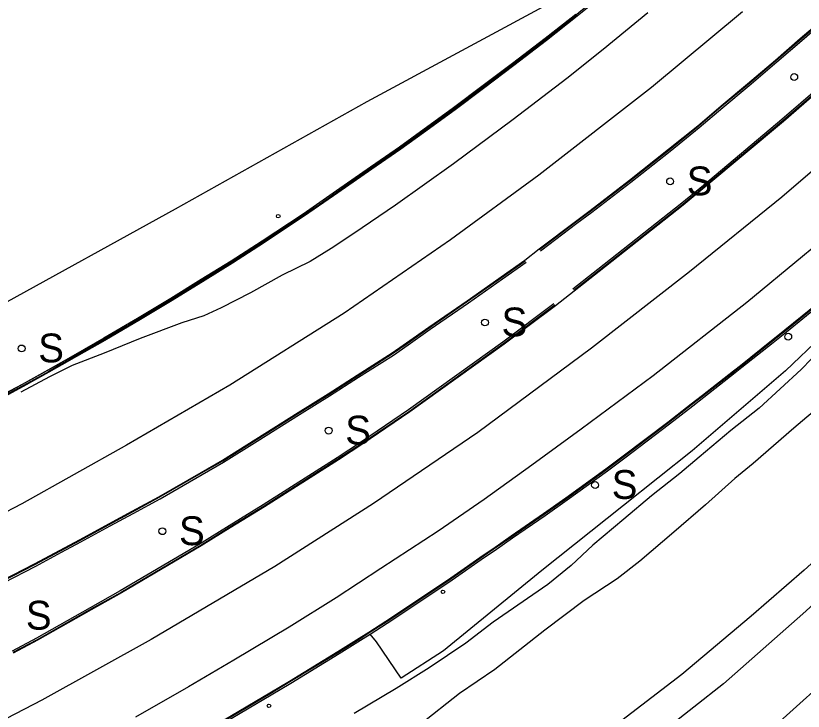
# Model space of a CAD drawing. Extents: x 368532 to 392481, y 10654822 to 10676899.
# Drawn here: x 389127.2 to 389291.1, y 10655798.6 to 10655943.5 of the extents above; entities that cross this region are included whole.
import ezdxf

# ---------------------------------------------------------------- set-up
doc = ezdxf.new("R2010")
doc.units = 0
for name, color, linetype in [('p_dtm obscured area', 7, 'Continuous'), ('p_railroad rr control', 7, 'Continuous'), ('p_road - paved curb', 7, 'Continuous'), ('p_road bridge end', 7, 'Continuous'), ('p_road dirt road', 7, 'Continuous'), ('p_road guard rails', 7, 'Continuous'), ('p_road paint stripe', 7, 'Continuous'), ('p_structure fence', 7, 'Continuous'), ('p_structure sign', 7, 'Continuous'), ('p_structure unidentified', 7, 'Continuous')]:
    doc.layers.add(name, color=color, linetype=linetype)

msp = doc.modelspace()

# ---------------------------------------------------------------- linework, layer by layer
at = {"layer": 'p_dtm obscured area'}
for points in [[(389398.39, 10655929.9), (389387.79, 10655914.44), (389352.45, 10655877.19), (389318.4, 10655843.73), (389291.04, 10655818.93), (389274.52, 10655804.37), (389255.97, 10655789.79), (389232.34, 10655771.27), (389216.7, 10655760.53), (389195.11, 10655746.64), (389172.75, 10655732.92), (389148.89, 10655719.58), (389132.11, 10655710.56), (389115.04, 10655702.06), (389101.88, 10655696.1), (389096.73, 10655693.74), (389084.08, 10655688.47), (389073.36, 10655684.06), (389066.96, 10655681.45)], [(389072.66, 10655665.91), (389100.05, 10655678.44), (389117.8, 10655686.5), (389163.15, 10655711.35), (389173.15, 10655718.04), (389189.36, 10655728.65), (389225.55, 10655751.08), (389239.35, 10655758.87), (389253.93, 10655769.8), (389279.27, 10655790.27), (389304.92, 10655813.27), (389338.05, 10655843.75), (389363.71, 10655870.12), (389384.2, 10655891.56), (389401.78, 10655910.19)]]:
    msp.add_lwpolyline(points, dxfattribs=at)
at = {"layer": 'p_railroad rr control'}
msp.add_lwpolyline([(389397.66, 10655936.32), (389382.61, 10655919.52), (389362.55, 10655898.28), (389336.74, 10655871.07), (389319.9, 10655854.34), (389304.04, 10655839.55), (389291.32, 10655828.02), (389280.25, 10655818.42), (389265.81, 10655806.28), (389251.24, 10655795.14), (389230.34, 10655779.25), (389207.01, 10655762.28), (389192.03, 10655752.79), (389173.82, 10655741.7), (389153.38, 10655729.97), (389137.39, 10655720.96), (389117.28, 10655710.61), (389107.76, 10655705.86), (389092.83, 10655699.33), (389076.78, 10655692.38), (389065.55, 10655687.8)], dxfattribs=at)
at = {"layer": 'p_road - paved curb'}
for p, q in [((389248.55, 10655947.03), (389244.05, 10655943.34)), ((389243.74, 10655943.73), (389237.36, 10655938.69)), ((389243.96, 10655943.46), (389237.58, 10655938.42)), ((389244.05, 10655943.34), (389237.67, 10655938.3)), ((389290.5, 10655938.69), (389295.99, 10655943.45)), ((389290.6, 10655938.58), (389296.09, 10655943.34)), ((389290.83, 10655938.31), (389296.32, 10655943.07)), ((389237.36, 10655938.69), (389230.58, 10655933.5)), ((389237.58, 10655938.42), (389230.79, 10655933.22)), ((389237.67, 10655938.3), (389230.88, 10655933.1)), ((389285.32, 10655934.22), (389290.5, 10655938.69)), ((389285.42, 10655934.11), (389290.6, 10655938.58)), ((389285.65, 10655933.84), (389290.83, 10655938.31)), ((389230.58, 10655933.5), (389224.23, 10655928.71)), ((389230.79, 10655933.22), (389224.44, 10655928.43)), ((389230.88, 10655933.1), (389224.53, 10655928.31)), ((389279.53, 10655929.31), (389285.32, 10655934.22)), ((389279.63, 10655929.2), (389285.42, 10655934.11)), ((389279.85, 10655928.93), (389285.65, 10655933.84)), ((389224.23, 10655928.71), (389218.33, 10655924.26)), ((389224.44, 10655928.43), (389218.54, 10655923.98)), ((389224.53, 10655928.31), (389218.63, 10655923.86)), ((389274.03, 10655924.72), (389279.53, 10655929.31)), ((389274.13, 10655924.61), (389279.63, 10655929.2)), ((389274.35, 10655924.34), (389279.85, 10655928.93)), ((389294.09, 10655928.24), (389286.66, 10655921.82)), ((389294.32, 10655927.97), (389286.88, 10655921.55)), ((389294.42, 10655927.86), (389286.98, 10655921.44)), ((389269.15, 10655920.56), (389274.03, 10655924.72)), ((389269.25, 10655920.44), (389274.13, 10655924.61)), ((389218.33, 10655924.26), (389212.22, 10655919.82)), ((389218.54, 10655923.98), (389212.42, 10655919.54)), ((389218.63, 10655923.86), (389212.51, 10655919.42)), ((389269.47, 10655920.18), (389274.35, 10655924.34)), ((389286.66, 10655921.82), (389270.34, 10655908.14)), ((389286.88, 10655921.55), (389270.56, 10655907.88)), ((389286.98, 10655921.44), (389270.66, 10655907.76)), ((389212.22, 10655919.82), (389207.05, 10655916.09)), ((389212.42, 10655919.54), (389207.25, 10655915.8)), ((389263.08, 10655915.66), (389269.15, 10655920.56)), ((389263.17, 10655915.54), (389269.25, 10655920.44)), ((389263.39, 10655915.27), (389269.47, 10655920.18)), ((389212.51, 10655919.42), (389207.34, 10655915.68)), ((389207.05, 10655916.09), (389201.04, 10655911.92)), ((389207.25, 10655915.8), (389201.24, 10655911.63)), ((389207.34, 10655915.68), (389201.33, 10655911.51)), ((389254.94, 10655909.2), (389263.08, 10655915.66)), ((389255.03, 10655909.08), (389263.17, 10655915.54)), ((389255.25, 10655908.81), (389263.39, 10655915.27)), ((389201.04, 10655911.92), (389193.94, 10655906.97)), ((389201.24, 10655911.63), (389194.13, 10655906.68)), ((389201.33, 10655911.51), (389194.22, 10655906.56)), ((389246.78, 10655902.92), (389254.94, 10655909.2)), ((389246.87, 10655902.8), (389255.03, 10655909.08)), ((389247.08, 10655902.52), (389255.25, 10655908.81)), ((389270.34, 10655908.14), (389265.82, 10655904.42)), ((389193.94, 10655906.97), (389186.98, 10655902.17)), ((389194.13, 10655906.68), (389187.18, 10655901.88)), ((389194.22, 10655906.56), (389187.26, 10655901.76)), ((389270.56, 10655907.88), (389266.04, 10655904.15)), ((389270.66, 10655907.76), (389266.13, 10655904.03)), ((389265.82, 10655904.42), (389248.34, 10655890.61)), ((389266.04, 10655904.15), (389248.56, 10655890.34)), ((389266.13, 10655904.03), (389248.65, 10655890.22)), ((389186.98, 10655902.17), (389178.49, 10655896.55)), ((389187.18, 10655901.88), (389178.68, 10655896.26)), ((389187.26, 10655901.76), (389178.76, 10655896.13)), ((389243.69, 10655900.63), (389246.78, 10655902.92)), ((389243.78, 10655900.51), (389246.87, 10655902.8)), ((389243.99, 10655900.23), (389247.08, 10655902.52)), ((389236.13, 10655894.9), (389243.69, 10655900.63)), ((389236.22, 10655894.78), (389243.78, 10655900.51)), ((389236.43, 10655894.5), (389243.99, 10655900.23)), ((389178.49, 10655896.55), (389172, 10655892.34)), ((389178.68, 10655896.26), (389172.19, 10655892.05)), ((389178.76, 10655896.13), (389172.27, 10655891.92)), ((389233.15, 10655892.53), (389236.13, 10655894.9)), ((389172, 10655892.34), (389165.76, 10655888.51)), ((389172.19, 10655892.05), (389165.94, 10655888.21)), ((389172.27, 10655891.92), (389166.02, 10655888.08)), ((389228.22, 10655889.07), (389233.15, 10655892.53)), ((389228.31, 10655888.95), (389233.24, 10655892.41)), ((389228.51, 10655888.66), (389233.44, 10655892.12)), ((389248.34, 10655890.61), (389243.12, 10655886.51)), ((389248.56, 10655890.34), (389243.34, 10655886.24)), ((389248.65, 10655890.22), (389243.43, 10655886.12)), ((389165.76, 10655888.51), (389159.46, 10655884.59)), ((389221.16, 10655884.11), (389228.22, 10655889.07)), ((389221.25, 10655883.99), (389228.31, 10655888.95)), ((389221.45, 10655883.7), (389228.51, 10655888.66)), ((389165.94, 10655888.21), (389159.64, 10655884.29)), ((389166.02, 10655888.08), (389159.72, 10655884.16)), ((389243.43, 10655886.12), (389239.52, 10655883.06)), ((389159.46, 10655884.59), (389152.54, 10655880.44)), ((389159.64, 10655884.29), (389152.72, 10655880.14)), ((389159.72, 10655884.16), (389152.8, 10655880.01)), ((389213.17, 10655878.58), (389221.16, 10655884.11)), ((389213.26, 10655878.46), (389221.25, 10655883.99)), ((389213.46, 10655878.17), (389221.45, 10655883.7)), ((389287.3, 10655878.06), (389294.13, 10655883.6)), ((389287.39, 10655877.94), (389294.22, 10655883.48)), ((389239.22, 10655883.46), (389228.57, 10655875.48)), ((389239.43, 10655883.18), (389228.78, 10655875.2)), ((389239.52, 10655883.06), (389228.87, 10655875.08)), ((389287.61, 10655877.67), (389294.45, 10655883.21)), ((389152.54, 10655880.44), (389145.49, 10655876.29)), ((389152.72, 10655880.14), (389145.66, 10655875.99)), ((389152.8, 10655880.01), (389145.74, 10655875.86)), ((389208.54, 10655875.36), (389213.17, 10655878.58)), ((389208.63, 10655875.24), (389213.26, 10655878.46)), ((389208.83, 10655874.95), (389213.46, 10655878.17)), ((389284.54, 10655875.84), (389287.3, 10655878.06)), ((389284.63, 10655875.72), (389287.39, 10655877.94)), ((389284.85, 10655875.45), (389287.61, 10655877.67)), ((389145.49, 10655876.29), (389139.59, 10655872.93)), ((389145.66, 10655875.99), (389139.77, 10655872.63)), ((389145.74, 10655875.86), (389139.84, 10655872.5)), ((389205.53, 10655873.23), (389208.54, 10655875.36)), ((389228.57, 10655875.48), (389208.91, 10655861.37)), ((389278.05, 10655870.64), (389284.54, 10655875.84)), ((389278.14, 10655870.52), (389284.63, 10655875.72)), ((389278.36, 10655870.25), (389284.85, 10655875.45)), ((389205.61, 10655873.11), (389208.63, 10655875.24)), ((389205.81, 10655872.81), (389208.83, 10655874.95)), ((389228.78, 10655875.2), (389209.11, 10655861.08)), ((389228.87, 10655875.08), (389209.2, 10655860.96)), ((389139.59, 10655872.93), (389136.52, 10655871.19)), ((389139.77, 10655872.63), (389136.7, 10655870.89)), ((389139.84, 10655872.5), (389136.77, 10655870.76)), ((389198.28, 10655868.62), (389205.53, 10655873.23)), ((389198.36, 10655868.49), (389205.61, 10655873.11)), ((389198.55, 10655868.2), (389205.81, 10655872.81)), ((389136.52, 10655871.19), (389133.82, 10655869.65)), ((389136.7, 10655870.89), (389134, 10655869.34)), ((389136.77, 10655870.76), (389134.07, 10655869.21)), ((389276.62, 10655869.53), (389278.05, 10655870.64)), ((389276.71, 10655869.41), (389278.14, 10655870.52)), ((389133.82, 10655869.65), (389128.49, 10655866.67)), ((389134, 10655869.34), (389128.66, 10655866.36)), ((389134.07, 10655869.21), (389128.73, 10655866.23)), ((389270.13, 10655864.42), (389276.62, 10655869.53)), ((389270.22, 10655864.3), (389276.71, 10655869.41)), ((389270.44, 10655864.03), (389276.93, 10655869.14)), ((389276.93, 10655869.14), (389278.36, 10655870.25)), ((389192.24, 10655864.75), (389198.28, 10655868.62)), ((389192.32, 10655864.62), (389198.36, 10655868.49)), ((389192.51, 10655864.33), (389198.55, 10655868.2)), ((389128.49, 10655866.67), (389120.4, 10655862.37)), ((389128.66, 10655866.36), (389120.56, 10655862.06)), ((389128.73, 10655866.23), (389120.63, 10655861.93)), ((389185.95, 10655860.82), (389192.24, 10655864.75)), ((389186.03, 10655860.69), (389192.32, 10655864.62)), ((389186.22, 10655860.4), (389192.51, 10655864.33)), ((389267.79, 10655862.61), (389270.13, 10655864.42)), ((389267.88, 10655862.49), (389270.22, 10655864.3)), ((389268.1, 10655862.21), (389270.44, 10655864.03)), ((389262.95, 10655858.85), (389267.79, 10655862.61)), ((389263.04, 10655858.73), (389267.88, 10655862.49)), ((389263.25, 10655858.45), (389268.1, 10655862.21)), ((389177.14, 10655855.31), (389185.95, 10655860.82)), ((389177.22, 10655855.18), (389186.03, 10655860.69)), ((389208.91, 10655861.37), (389199.14, 10655854.76)), ((389209.11, 10655861.08), (389199.34, 10655854.46)), ((389209.2, 10655860.96), (389199.42, 10655854.34)), ((389177.41, 10655854.89), (389186.22, 10655860.4)), ((389253.65, 10655851.81), (389262.95, 10655858.85)), ((389253.74, 10655851.69), (389263.04, 10655858.73)), ((389253.95, 10655851.41), (389263.25, 10655858.45)), ((389170.18, 10655850.93), (389177.14, 10655855.31)), ((389170.26, 10655850.8), (389177.22, 10655855.18)), ((389170.44, 10655850.5), (389177.41, 10655854.89)), ((389199.14, 10655854.76), (389194.06, 10655851.4)), ((389199.34, 10655854.46), (389194.25, 10655851.11)), ((389199.42, 10655854.34), (389194.33, 10655850.98)), ((389165.74, 10655848.38), (389170.18, 10655850.93)), ((389165.81, 10655848.25), (389170.26, 10655850.8)), ((389194.06, 10655851.4), (389178.7, 10655841.61)), ((389194.25, 10655851.11), (389178.88, 10655841.32)), ((389194.33, 10655850.98), (389178.96, 10655841.19)), ((389250.04, 10655849.11), (389253.65, 10655851.81)), ((389250.13, 10655848.99), (389253.74, 10655851.69)), ((389250.34, 10655848.71), (389253.95, 10655851.41)), ((389165.99, 10655847.95), (389170.44, 10655850.5)), ((389241.71, 10655843.06), (389250.04, 10655849.11)), ((389156.96, 10655843.31), (389165.74, 10655848.38)), ((389157.03, 10655843.18), (389165.81, 10655848.25)), ((389157.2, 10655842.87), (389165.99, 10655847.95)), ((389241.8, 10655842.94), (389250.13, 10655848.99)), ((389242, 10655842.65), (389250.34, 10655848.71)), ((389151.4, 10655840.28), (389156.96, 10655843.31)), ((389151.47, 10655840.15), (389157.03, 10655843.18)), ((389151.64, 10655839.84), (389157.2, 10655842.87)), ((389237.07, 10655839.8), (389241.71, 10655843.06)), ((389237.16, 10655839.68), (389241.8, 10655842.94)), ((389237.36, 10655839.39), (389242, 10655842.65)), ((389178.7, 10655841.61), (389171.57, 10655837.25)), ((389178.88, 10655841.32), (389171.75, 10655836.95)), ((389178.96, 10655841.19), (389171.83, 10655836.82)), ((389146.57, 10655837.66), (389151.4, 10655840.28)), ((389146.64, 10655837.53), (389151.47, 10655840.15)), ((389146.81, 10655837.22), (389151.64, 10655839.84)), ((389230.33, 10655835.14), (389237.07, 10655839.8)), ((389230.42, 10655835.02), (389237.16, 10655839.68)), ((389230.61, 10655834.73), (389237.36, 10655839.39)), ((389140.47, 10655834.33), (389146.57, 10655837.66)), ((389140.54, 10655834.2), (389146.64, 10655837.53)), ((389140.71, 10655833.89), (389146.81, 10655837.22)), ((389171.57, 10655837.25), (389165.53, 10655833.48)), ((389171.75, 10655836.95), (389165.71, 10655833.18)), ((389171.83, 10655836.82), (389165.79, 10655833.05)), ((389136.44, 10655832.17), (389140.47, 10655834.33)), ((389226.49, 10655832.47), (389230.33, 10655835.14)), ((389226.57, 10655832.35), (389230.42, 10655835.02)), ((389226.77, 10655832.06), (389230.61, 10655834.73)), ((389136.51, 10655832.04), (389140.54, 10655834.2)), ((389136.68, 10655831.73), (389140.71, 10655833.89)), ((389165.53, 10655833.48), (389148.92, 10655823.69)), ((389165.71, 10655833.18), (389149.1, 10655823.39)), ((389165.79, 10655833.05), (389149.17, 10655823.26)), ((389131.1, 10655829.3), (389136.44, 10655832.17)), ((389131.17, 10655829.17), (389136.51, 10655832.04)), ((389131.33, 10655828.86), (389136.68, 10655831.73)), ((389217.72, 10655826.39), (389224.49, 10655831.11)), ((389224.49, 10655831.11), (389226.49, 10655832.47)), ((389224.58, 10655830.99), (389226.57, 10655832.35)), ((389224.77, 10655830.7), (389226.77, 10655832.06)), ((389217.8, 10655826.27), (389224.58, 10655830.99)), ((389218, 10655825.98), (389224.77, 10655830.7)), ((389124.36, 10655825.84), (389131.1, 10655829.3)), ((389124.43, 10655825.71), (389131.17, 10655829.17)), ((389124.59, 10655825.4), (389131.33, 10655828.86)), ((389214.33, 10655824.11), (389217.72, 10655826.39)), ((389214.41, 10655823.99), (389217.8, 10655826.27)), ((389214.61, 10655823.69), (389218, 10655825.98)), ((389148.92, 10655823.69), (389142.64, 10655820.18)), ((389149.1, 10655823.39), (389142.82, 10655819.87)), ((389149.17, 10655823.26), (389142.89, 10655819.74)), ((389204.2, 10655817.37), (389214.33, 10655824.11)), ((389204.28, 10655817.24), (389214.41, 10655823.99)), ((389204.47, 10655816.95), (389214.61, 10655823.69)), ((389142.64, 10655820.18), (389131.46, 10655813.84)), ((389142.82, 10655819.87), (389131.63, 10655813.53)), ((389142.89, 10655819.74), (389131.7, 10655813.4)), ((389200.69, 10655815.13), (389204.2, 10655817.37)), ((389200.77, 10655815), (389204.28, 10655817.24)), ((389200.96, 10655814.71), (389204.47, 10655816.95)), ((389198.69, 10655813.87), (389200.69, 10655815.13)), ((389198.77, 10655813.74), (389200.77, 10655815)), ((389198.96, 10655813.45), (389200.96, 10655814.71)), ((389131.46, 10655813.84), (389126.43, 10655811.17)), ((389131.63, 10655813.53), (389126.59, 10655810.86)), ((389131.7, 10655813.4), (389126.66, 10655810.73)), ((389194.25, 10655811.08), (389198.69, 10655813.87)), ((389194.33, 10655810.95), (389198.77, 10655813.74)), ((389194.51, 10655810.65), (389198.96, 10655813.45)), ((389184.18, 10655804.93), (389194.25, 10655811.08)), ((389184.26, 10655804.8), (389194.33, 10655810.95)), ((389184.44, 10655804.5), (389194.51, 10655810.65)), ((389180.08, 10655802.49), (389184.18, 10655804.93)), ((389180.16, 10655802.36), (389184.26, 10655804.8)), ((389180.34, 10655802.06), (389184.44, 10655804.5)), ((389170.56, 10655796.85), (389180.08, 10655802.49)), ((389170.64, 10655796.72), (389180.16, 10655802.36)), ((389170.81, 10655796.42), (389180.34, 10655802.06))]:
    msp.add_line(p, q, dxfattribs=at)
at = {"layer": 'p_road bridge end'}
for p, q in [((389297.38, 10655879.09), (389287.4, 10655869.5)), ((389287.4, 10655869.5), (389267.96, 10655852.85)), ((389267.96, 10655852.85), (389253.72, 10655841.48)), ((389253.72, 10655841.48), (389236.67, 10655827.94)), ((389236.67, 10655827.94), (389216.19, 10655811.22)), ((389202.3, 10655813.11), (389200.96, 10655814.71)), ((389207.44, 10655805.52), (389202.3, 10655813.11)), ((389216.19, 10655811.22), (389207.44, 10655805.52))]:
    msp.add_line(p, q, dxfattribs=at)
at = {"layer": 'p_road dirt road'}
for p, q in [((389295.86, 10655875.18), (389290.65, 10655869.79)), ((389290.65, 10655869.79), (389281.95, 10655861.73)), ((389302.17, 10655868.65), (389289.14, 10655857.6)), ((389281.95, 10655861.73), (389276.06, 10655857.12)), ((389289.14, 10655857.6), (389280.66, 10655850.24)), ((389276.06, 10655857.12), (389269.47, 10655851.52)), ((389269.47, 10655851.52), (389265.45, 10655848.12)), ((389280.66, 10655850.24), (389276.84, 10655847.1)), ((389265.45, 10655848.12), (389259.54, 10655843.46)), ((389276.84, 10655847.1), (389270.77, 10655841.61)), ((389259.54, 10655843.46), (389253.76, 10655838.65)), ((389270.77, 10655841.61), (389264.16, 10655835.94)), ((389253.76, 10655838.65), (389247.32, 10655833.23)), ((389264.16, 10655835.94), (389257.07, 10655829.91)), ((389247.32, 10655833.23), (389242.78, 10655828.97)), ((389257.07, 10655829.91), (389252.38, 10655826.23)), ((389242.78, 10655828.97), (389237.96, 10655825)), ((389252.38, 10655826.23), (389245.54, 10655821.67)), ((389237.96, 10655825), (389226.56, 10655817.19)), ((389245.54, 10655821.67), (389237.32, 10655815.53)), ((389226.56, 10655817.19), (389220.84, 10655812.83)), ((389237.32, 10655815.53), (389226.9, 10655807.33)), ((389220.84, 10655812.83), (389213.22, 10655807.67)), ((389213.22, 10655807.67), (389206.4, 10655803.37)), ((389226.9, 10655807.33), (389219.58, 10655802.32)), ((389206.4, 10655803.37), (389197.62, 10655798.17)), ((389219.58, 10655802.32), (389211.29, 10655795.79))]:
    msp.add_line(p, q, dxfattribs=at)
at = {"layer": 'p_road guard rails'}
for p, q in [((389257.75, 10655954.96), (389238.64, 10655939.39)), ((389238.64, 10655939.39), (389224.25, 10655928.43)), ((389224.25, 10655928.43), (389205.72, 10655914.98)), ((389205.72, 10655914.98), (389189.83, 10655903.71)), ((389189.83, 10655903.71), (389169.42, 10655890.57)), ((389169.42, 10655890.57), (389150.91, 10655879.16)), ((389150.91, 10655879.16), (389135.67, 10655870.6)), ((389135.67, 10655870.6), (389121.66, 10655862.91))]:
    msp.add_line(p, q, dxfattribs=at)
at = {"layer": 'p_road paint stripe'}
for p, q in [((389278.45, 10655944.3), (389259.49, 10655928.51)), ((389258.79, 10655944.05), (389249.45, 10655936.44)), ((389249.45, 10655936.44), (389241.91, 10655930.36)), ((389241.91, 10655930.36), (389230.69, 10655921.82)), ((389259.49, 10655928.51), (389236.1, 10655910.23)), ((389309.37, 10655925.27), (389286.69, 10655905.68)), ((389230.69, 10655921.82), (389218.3, 10655912.61)), ((389218.3, 10655912.61), (389206.22, 10655904.04)), ((389236.1, 10655910.23), (389217.65, 10655896.76)), ((389286.69, 10655905.68), (389267.43, 10655890.12)), ((389206.22, 10655904.04), (389197.55, 10655898.12)), ((389303.83, 10655904.1), (389290.97, 10655893.3)), ((389197.55, 10655898.12), (389192.82, 10655894.98)), ((389217.65, 10655896.76), (389195.57, 10655881.5)), ((389192.82, 10655894.98), (389188.46, 10655892.31)), ((389188.46, 10655892.31), (389182.63, 10655889.41)), ((389290.97, 10655893.3), (389279.34, 10655883.77)), ((389267.43, 10655890.12), (389247.03, 10655874.26)), ((389182.63, 10655889.41), (389176.04, 10655885.74)), ((389176.04, 10655885.74), (389169.93, 10655882.6)), ((389279.34, 10655883.77), (389259.85, 10655868.46)), ((389169.93, 10655882.6), (389166.3, 10655880.99)), ((389166.3, 10655880.99), (389161.77, 10655879.52)), ((389195.57, 10655881.5), (389171.72, 10655866.53)), ((389161.77, 10655879.52), (389153.04, 10655876.25)), ((389153.04, 10655876.25), (389145.6, 10655873.2)), ((389247.03, 10655874.26), (389223.36, 10655856.68)), ((389145.6, 10655873.2), (389138.94, 10655870.61)), ((389138.94, 10655870.61), (389134.16, 10655868.25)), ((389134.16, 10655868.25), (389128.2, 10655865.07)), ((389259.85, 10655868.46), (389244.91, 10655857.34)), ((389171.72, 10655866.53), (389150.23, 10655854.04)), ((389244.91, 10655857.34), (389234.64, 10655849.84)), ((389223.36, 10655856.68), (389201.65, 10655841.89)), ((389150.23, 10655854.04), (389128.44, 10655841.82)), ((389234.64, 10655849.84), (389224.69, 10655842.72)), ((389224.69, 10655842.72), (389215.11, 10655836.15)), ((389128.44, 10655841.82), (389102.91, 10655828.69)), ((389201.65, 10655841.89), (389181.1, 10655828.76)), ((389215.11, 10655836.15), (389203.19, 10655828.34)), ((389181.1, 10655828.76), (389155.34, 10655813.54)), ((389203.19, 10655828.34), (389193.88, 10655822.23)), ((389193.88, 10655822.23), (389184.08, 10655816.16)), ((389184.08, 10655816.16), (389172.6, 10655809.24)), ((389155.34, 10655813.54), (389132.61, 10655800.95)), ((389172.6, 10655809.24), (389163.12, 10655803.74)), ((389163.12, 10655803.74), (389152.11, 10655797.42)), ((389132.61, 10655800.95), (389110.79, 10655789.73))]:
    msp.add_line(p, q, dxfattribs=at)
at = {"layer": 'p_structure fence'}
for p, q in [((389241.33, 10655947.7), (389200.25, 10655925.54)), ((389200.25, 10655925.54), (389160.34, 10655903.19)), ((389160.34, 10655903.19), (389122.1, 10655882.08))]:
    msp.add_line(p, q, dxfattribs=at)
at = {"layer": 'p_structure sign'}
for centre in [(389289.24, 10655930.69), (389263.4, 10655908.96), (389224.85, 10655879.58), (389287.98, 10655876.62), (389128.39, 10655874.18), (389192.3, 10655857.07), (389247.78, 10655845.74), (389157.7, 10655836.12)]:
    msp.add_circle(centre, 0.713, dxfattribs=at)
at = {"layer": 'p_structure unidentified'}
for centre in [(389181.82, 10655901.72), (389216.11, 10655823.5), (389179.89, 10655799.76)]:
    msp.add_circle(centre, 0.375, dxfattribs=at)

# ---------------------------------------------------------------- texts
at = {"layer": 'p_structure sign'}
for p in [(389266.86, 10655906.06), (389228.31, 10655876.69), (389131.85, 10655871.28), (389195.76, 10655854.17), (389251.24, 10655842.85), (389161.16, 10655833.22), (389129.27, 10655815.63)]:
    msp.add_text('S', height=6, dxfattribs=at).set_placement(p)

doc.saveas('drawing.dxf')
